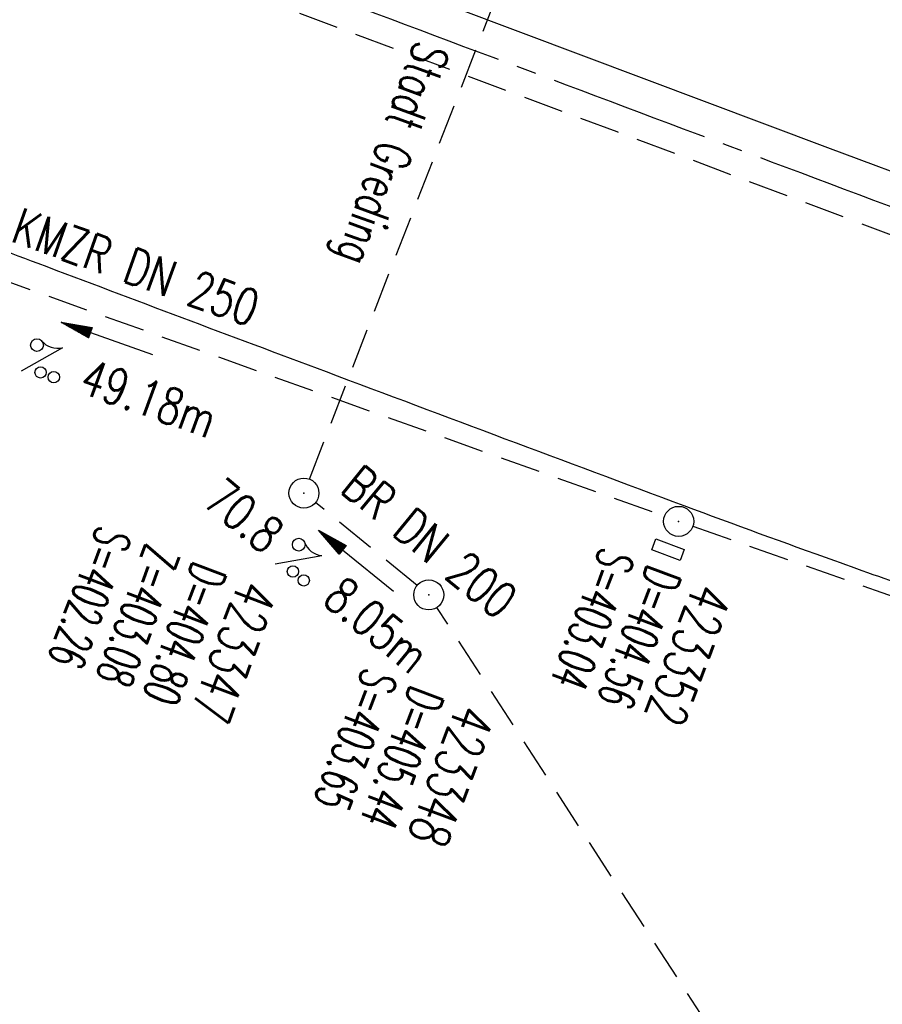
# Model space of a CAD drawing. Extents: x 450316 to 454644, y 428795 to 436505.
# Tile 267 of 324: x 452586 to 452629, y 433989 to 434038. Entities that reach past the tile are written whole.
import ezdxf
from ezdxf.enums import TextEntityAlignment as Align

# ---------------------------------------------------------------- set-up
doc = ezdxf.new("R2010")
doc.units = 0
doc.header["$LTSCALE"] = 2
doc.header["$MEASUREMENT"] = 0
doc.linetypes.add('ACHSE', pattern=[5.5, 4, -0.5, 0.5, -0.5])
doc.linetypes.add('GESTRICH-X2', pattern=[1.5, 1, -0.5])
doc.layers.get('0').update_dxf_attribs({"linetype": 'CONTINUOUS'})
for name, color, linetype in [('Abwasser', 30, 'GESTRICH-X2'), ('ACHSETOP', 1, 'ACHSE'), ('FBR', 8, 'CONTINUOUS'), ('KANAL', 7, 'GESTRICH-X2'), ('MS-UEBERFAHRT', 8, 'GESTRICH-X2'), ('PFEIL', 7, 'CONTINUOUS'), ('SCHACHTNR', 6, 'CONTINUOUS'), ('SCHMUTZWASSER', 30, 'GESTRICH-X2'), ('SCHSYMBOL', 7, 'CONTINUOUS'), ('TEXTO', 4, 'CONTINUOUS'), ('TEXTU', 4, 'CONTINUOUS')]:
    doc.layers.add(name, color=color, linetype=linetype)
doc.styles.add('ROMANS', font='romans.shx', dxfattribs={"width": 0.8})

# ---------------------------------------------------------------- blocks, each defined once
blk = doc.blocks.new('PROM')
blk.add_line((1.566, 1.817), (0.019, 0.015))
for centre, radius in [((0.317, 1.51), 0.317), ((0.943, 0.291), 0.283), ((1.645, 0.287), 0.283)]:
    blk.add_circle(centre, radius)
blk.add_arc((0.992, 2.682), 1.033, 239.1414, 303.3549)
blk = doc.blocks.new('PFEIL2')
at = {"color": 0}
for p, q in [((0.88, 0.002), (-2.401, -0.012)), ((0.881, -0.271), (0.879, 0.276)), ((0.879, 0.276), (2.429, 0.009)), ((0.911, 0.27), (0.879, 0.265)), ((0.965, 0.261), (0.879, 0.246)), ((1.019, 0.252), (0.879, 0.228)), ((1.073, 0.242), (0.879, 0.209)), ((1.127, 0.233), (0.879, 0.191)), ((1.181, 0.224), (0.879, 0.172)), ((1.235, 0.214), (0.879, 0.154)), ((1.289, 0.205), (0.879, 0.135)), ((1.343, 0.196), (0.879, 0.117)), ((1.397, 0.187), (0.879, 0.098)), ((1.451, 0.177), (0.879, 0.08)), ((1.505, 0.168), (0.879, 0.061)), ((1.559, 0.159), (0.88, 0.043)), ((1.613, 0.149), (0.88, 0.024)), ((1.668, 0.14), (0.88, 0.006)), ((1.722, 0.131), (0.88, -0.013)), ((1.776, 0.121), (0.88, -0.031)), ((1.83, 0.112), (0.88, -0.05)), ((1.884, 0.103), (0.88, -0.068)), ((1.938, 0.094), (0.88, -0.087)), ((1.992, 0.084), (0.88, -0.105)), ((2.046, 0.075), (0.88, -0.124)), ((2.1, 0.066), (0.88, -0.142)), ((2.154, 0.056), (0.88, -0.161)), ((2.208, 0.047), (0.88, -0.179)), ((2.262, 0.038), (0.881, -0.198)), ((2.316, 0.029), (0.881, -0.216)), ((2.37, 0.019), (0.881, -0.235)), ((2.424, 0.01), (0.881, -0.253)), ((2.429, 0.009), (0.881, -0.271))]:
    blk.add_line(p, q, dxfattribs=at)
blk = doc.blocks.new('GST')
at = {"color": 0}
blk.add_circle((0, 0), 0.75, dxfattribs=at)
blk.add_point((0, 0), dxfattribs=at)
blk = doc.blocks.new('17')
blk.add_lwpolyline([(-0.755, -1.218), (0.748, -1.218), (0.748, -1.801), (-0.755, -1.801)], close=True)
blk.add_blockref('GST', (0, 0))
blk = doc.blocks.new('10')
blk.add_blockref('GST', (0, 0))

msp = doc.modelspace()

# ---------------------------------------------------------------- linework, layer by layer
at = {"layer": 'ACHSETOP', "flags": 128}
msp.add_lwpolyline([(451271.766, 435019.042, -0.000001), (451272.365, 435018.353, -0.000032), (451272.387, 435018.328), (451288.791, 434999.463, -0.000002), (451296.993, 434990.03, 0.000007), (451305.195, 434980.597, 0.000007), (451313.397, 434971.165, -0.000007), (451321.599, 434961.732, -0.000007), (451329.801, 434952.299, 0.000007), (451338.003, 434942.866, 0.000007), (451346.205, 434933.433, -0.000007), (451354.407, 434924.001, -0.000007), (451362.609, 434914.568, 0.000011), (451370.811, 434905.135, 0.000001), (451379.013, 434895.702, 0.000001), (451387.215, 434886.27), (451403.62, 434867.404), (451420.024, 434848.539), (451436.428, 434829.674, -0.000013), (451444.63, 434820.241, 0.000007), (451452.832, 434810.808, 0.000007), (451461.034, 434801.376, -0.000007), (451469.236, 434791.943, -0.000007), (451477.438, 434782.51, 0.000007), (451485.64, 434773.077, 0.000007), (451493.842, 434763.645, -0.000007), (451502.044, 434754.212, -0.000007), (451510.246, 434744.779, 0.000007), (451518.448, 434735.346, 0.000007), (451526.65, 434725.914, -0.000007), (451534.852, 434716.481, -0.000007), (451543.054, 434707.048, 0.000011), (451551.256, 434697.615, 0.000001), (451559.458, 434688.182, 0.000001), (451567.66, 434678.75), (451584.065, 434659.884, -0.000001), (451592.267, 434650.452, -0.000001), (451600.469, 434641.019, -0.000011), (451608.671, 434631.586, 0.000013), (451616.873, 434622.153), (451633.277, 434603.288), (451649.681, 434584.423, -0.000013), (451657.883, 434574.99, 0.000007), (451666.085, 434565.557, 0.000007), (451674.287, 434556.124, -0.000007), (451682.489, 434546.692, -0.000007), (451690.691, 434537.259, 0.000006), (451698.893, 434527.826), (451715.297, 434508.961, -0.000015), (451721.01, 434502.39, 0.000008), (451726.723, 434495.82, 0.000958), (451727.518, 434494.909, 0.000181), (451731.723, 434490.114, 0.003894), (451738.179, 434482.871, 0.00247), (451748.503, 434471.583, 0.003793), (451756.233, 434463.34, 0.003129), (451765.742, 434453.478, 0.00313), (451774.532, 434444.586, 0.003132), (451783.429, 434435.81, 0.003134), (451792.435, 434427.146, 0.003132), (451801.553, 434418.591, 0.003131), (451810.774, 434410.155, 0.00313), (451820.102, 434401.832, 0.003133), (451829.541, 434393.621, 0.003138), (451839.066, 434385.542, 0.003131), (451848.69, 434377.585, 0.003125), (451858.432, 434369.733, 0.003124), (451868.271, 434362.004, 0.00313), (451878.187, 434354.413, 0.003138), (451888.199, 434346.945, 0.003133), (451898.32, 434339.593, 0.003131), (451908.525, 434332.373, 0.003131), (451918.818, 434325.282, 0.003132), (451929.206, 434318.316, 0.003136), (451939.668, 434311.489, 0.00313), (451950.209, 434304.797, 0.003123), (451960.857, 434298.223, 0.003128), (451971.589, 434291.781, 0.003137), (451982.371, 434285.491, 0.003139), (451993.235, 434279.335, 0.003133), (452004.198, 434273.303, 0.003123), (452015.227, 434267.413, 0.003125), (452026.323, 434261.665, 0.003132), (452037.503, 434256.05, 0.003138), (452048.733, 434250.584, 0.003134), (452060.02, 434245.265, 0.003122), (452071.413, 434240.069, 0.003127), (452083.62, 434234.685, 0.003578), (452094.349, 434230.124, 0.002702), (452108.409, 434224.354, 0.004189), (452117.528, 434220.758, 0.00053), (452126.341, 434217.378, 0.001569), (452129.323, 434216.249, 0.000008), (452135.115, 434214.077, -0.000025), (452140.907, 434211.904), (452164.314, 434203.123, 0.000006), (452176.018, 434198.733, -0.000007), (452187.722, 434194.343), (452211.129, 434185.563), (452234.536, 434176.783, -0.000012), (452246.24, 434172.393, 0.000007), (452257.944, 434168.002, 0.000002), (452265.746, 434165.075, 0.000001), (452281.351, 434159.222, 0.000005), (452293.055, 434154.832, -0.000007), (452304.759, 434150.442, -0.000019), (452316.463, 434146.052, 0.000015), (452328.166, 434141.661, 0.000002), (452338.097, 434137.936, 0.000001), (452351.573, 434132.881, 0.000004), (452363.277, 434128.491, -0.000006), (452374.981, 434124.101, -0.00002), (452386.684, 434119.71, 0.00002), (452398.388, 434115.32, 0.000006), (452410.092, 434110.93, -0.000004), (452421.796, 434106.54, -0.000001), (452435.272, 434101.485, -0.000002), (452445.203, 434097.76, -0.000015), (452456.906, 434093.369, 0.000019), (452468.61, 434088.979, 0.000007), (452480.314, 434084.589, -0.000006), (452492.018, 434080.199, -0.000002), (452503.721, 434075.809, 0.000002), (452515.425, 434071.419, 0.000006), (452527.129, 434067.029, -0.000007), (452538.833, 434062.639, -0.000019), (452550.536, 434058.248, 0.000015), (452562.24, 434053.858, 0.000002), (452572.171, 434050.133, 0.000001), (452585.647, 434045.078, 0.000004), (452597.351, 434040.688, -0.000006), (452609.055, 434036.298, -0.00002), (452620.758, 434031.907, 0.00002), (452632.462, 434027.517, 0.000006), (452644.166, 434023.127, -0.000004), (452655.87, 434018.737, -0.000001), (452669.346, 434013.682, -0.000002), (452679.277, 434009.957, -0.000015), (452690.981, 434005.567, 0.000014), (452702.684, 434001.176, 0.000011), (452714.388, 433996.786, -0.000001), (452726.092, 433992.396, -0.000007), (452735.031, 433989.043, -0.000005), (452748.181, 433984.11, -0.000156), (452748.221, 433984.095, -0.000005), (452749.498, 433983.615, -0.004183), (452758.692, 433980.071, -0.002721), (452772.748, 433974.429, -0.005081), (452782.771, 433970.223, -0.003908), (452795.7, 433964.522, -0.003912), (452807.05, 433959.304, -0.003907), (452818.331, 433953.902, -0.003903), (452829.522, 433948.327, -0.003904), (452840.62, 433942.58, -0.003907), (452851.631, 433936.658, -0.003909), (452862.543, 433930.568, -0.003906), (452873.352, 433924.312, -0.003899), (452884.081, 433917.876, -0.003907), (452894.713, 433911.271, -0.003917), (452905.212, 433904.518, -0.003914), (452915.606, 433897.601, -0.003904), (452925.914, 433890.505, -0.003895), (452936.108, 433883.251, -0.003902), (452946.169, 433875.853, -0.003909), (452956.117, 433868.296, -0.003904), (452965.957, 433860.575, -0.003908), (452975.671, 433852.704, -0.00391), (452985.257, 433844.687, -0.003909), (452994.717, 433836.52, -0.003908), (453004.051, 433828.203, -0.003902), (453013.251, 433819.744, -0.003901), (453022.321, 433811.14, -0.003907), (453031.261, 433802.39, -0.003913), (453040.05, 433793.514, -0.003909), (453048.995, 433784.194, -0.00418), (453057.218, 433775.343, -0.003621), (453064.799, 433766.924, -0.003001), (453073.811, 433756.645, -0.003775), (453082.931, 433745.954, -0.004894), (453089.822, 433737.587, -0.004962), (453096.584, 433729.038, -0.003805), (453105.204, 433717.738, -0.003005), (453113.364, 433706.734, -0.003643), (453119.973, 433697.569, -0.004174), (453127.227, 433687.17, -0.004295), (453134.105, 433676.947, -0.003507), (453140.018, 433667.855, -0.002688), (453147.586, 433655.895, -0.003695), (453155.363, 433643.251, -0.00538), (453160.547, 433634.47, -0.005332), (453165.53, 433625.601, -0.003667), (453172.541, 433612.577, -0.002679), (453179.095, 433600.023, -0.003501), (453183.992, 433590.355, -0.004313), (453189.196, 433579.668, -0.003909), (453194.743, 433567.786, -0.003909), (453199.853, 433556.378, -0.003909), (453204.783, 433544.892, -0.003903), (453209.809, 433532.66, -0.004384), (453214.103, 433521.695, -0.003423), (453219.661, 433506.825, -0.005955), (453222.694, 433498.219, -0.000145), (453225.568, 433489.736, -0.000252), (453227.219, 433484.852, -0.000085), (453230.064, 433476.416, -0.000405), (453230.656, 433474.653, -0.003646), (453233.571, 433465.744, 0.00217), (453238.424, 433450.758, 0.000006), (453242.327, 433438.883, -0.000007), (453246.23, 433427.008, -0.000012), (453250.132, 433415.133, 0.000009), (453254.035, 433403.258, 0.003001), (453258.01, 433391.404, -0.003002), (453261.985, 433379.55, -0.003008), (453265.815, 433367.653, 0.003009), (453269.646, 433355.757, 0.00001), (453273.549, 433343.882, -0.000019), (453277.452, 433332.007), (453285.257, 433308.257, 0.000005), (453289.16, 433296.382, -0.000004), (453293.063, 433284.507, -0.000001), (453297.412, 433271.275, -0.000001), (453300.869, 433260.756, -0.00001), (453304.771, 433248.881, 0.000008), (453308.674, 433237.006, 0.000011), (453312.577, 433225.131, -0.000004), (453316.48, 433213.256, -0.000007), (453317.957, 433208.761, -0.000002), (453324.285, 433189.506, -0.00006), (453324.748, 433188.095, 0.000004), (453325.212, 433186.684, 0.001409), (453327.806, 433178.862, 0.000842), (453332.205, 433165.794, 0.002106), (453335.59, 433155.932, 0.001506), (453340.42, 433142.182, 0.001603), (453344.587, 433130.552, 0.001566), (453348.928, 433118.674, 0.00157), (453353.282, 433106.987, 0.001563), (453357.73, 433095.275, 0.001555), (453362.245, 433083.606, 0.001558), (453366.823, 433071.988, 0.001562), (453371.477, 433060.391, 0.001561), (453376.206, 433048.816, 0.001565), (453381.007, 433037.273, 0.001565), (453385.878, 433025.763, 0.001563), (453390.82, 433014.287, 0.001561), (453395.838, 433002.832, 0.001559), (453400.927, 432991.41, 0.00156), (453406.083, 432980.028, 0.001563), (453411.315, 432968.669, 0.001565), (453416.612, 432957.354, 0.001562), (453421.976, 432946.082, 0.001558), (453427.424, 432934.813, 0.001559), (453432.943, 432923.577, 0.001564), (453438.516, 432912.409, 0.001566), (453444.163, 432901.268, 0.001564), (453449.888, 432890.145, 0.001558), (453455.356, 432879.682, 0.001394), (453461.537, 432868.025, 0.001724), (453468.567, 432854.963, 0.002516), (453473.461, 432846.052, 0.001346), (453478.156, 432837.657, 0.000835), (453485.787, 432824.152, 0.000825), (453493.393, 432810.794, 0.001335), (453498.128, 432802.562, 0.002522), (453503.255, 432793.804, 0.001723), (453510.868, 432781.051, 0.001395), (453517.698, 432769.769, 0.001557), (453523.875, 432759.701, 0.001564), (453531.451, 432747.524, 0.002105), (453537.147, 432738.516, 0.001027), (453545.205, 432725.948, 0.001523), (453550.684, 432717.498, 0.000001), (453550.839, 432717.261, 0.000124), (453550.84, 432717.259, 0.000024), (453557.597, 432706.912, -0.000007), (453564.355, 432696.566, -0.000001), (453571.19, 432686.101, 0.000005), (453578.025, 432675.635, 0.000012), (453584.861, 432665.17, -0.000012), (453591.696, 432654.704, -0.000004), (453598.531, 432644.238, 0.000004), (453605.366, 432633.773, 0.000001), (453612.202, 432623.307, -0.000001), (453619.037, 432612.841, -0.000004), (453625.872, 432602.376, 0.000003), (453632.707, 432591.91), (453646.378, 432570.979, -0.000014), (453650.935, 432564.001, -0.000007), (453660.048, 432550.047, -0.002465), (453666.815, 432539.572, 0.002471), (453673.568, 432529.119, 0.002497), (453680.467, 432518.67, -0.002488), (453687.389, 432508.185, -0.000003), (453694.224, 432497.72, 0.000006), (453701.059, 432487.254), (453714.73, 432466.322, -0.000006), (453721.565, 432455.856, 0.000006), (453728.4, 432445.391, 0.000183), (453728.474, 432445.277, -0.000027), (453728.969, 432444.521, -0.003905), (453733.992, 432436.709, -0.002472), (453741.768, 432424.267, -0.005163), (453747.303, 432415.103, -0.003867), (453754.471, 432402.736, -0.003958), (453760.534, 432391.888, -0.003913), (453766.494, 432380.818, -0.003903), (453772.248, 432369.72, -0.003904), (453777.826, 432358.535, -0.003901), (453783.485, 432346.731, -0.004288), (453788.457, 432335.909, -0.003523), (453794.251, 432322.76, -0.004762), (453798.376, 432312.962, -0.001651), (453802.105, 432303.777, -0.002689), (453804.345, 432298.119, -0.001542), (453805.535, 432295.038, -0.000893), (453807.562, 432289.711, -0.005639), (453811.068, 432280.125, -0.003891), (453815.882, 432266.138, -0.00573), (453819.492, 432254.955, -0.005082), (453823.289, 432242.262, -0.004537), (453827.3, 432227.849, -0.006762), (453829.772, 432218.119, -0.001828), (453832.339, 432207.234, -0.002855), (453833.917, 432200.252, -0.000688), (453834.588, 432197.184, -0.000614), (453835.33, 432193.746, -0.005087), (453837.353, 432183.825, -0.003463), (453840.076, 432169.201, -0.004355), (453841.882, 432158.581, -0.003298), (453844.052, 432144.521, -0.003873), (453845.959, 432130.87, -0.004703), (453847.336, 432119.601, -0.004431), (453848.679, 432106.664, -0.004859), (453849.683, 432094.847, -0.001971), (453850.759, 432079.747, -0.003754), (453851.233, 432071.814, -0.000235), (453851.272, 432071.058, -0.000154), (453851.331, 432069.903, -0.005004), (453851.76, 432059.357, -0.003657), (453852.096, 432044.916, -0.006284), (453852.131, 432034.652, -0.00442), (453851.869, 432020.065, -0.004496), (453851.355, 432005.74, -0.005961), (453850.742, 431994.946, -0.004032), (453849.635, 431980.541, -0.005521), (453848.625, 431970.038, -0.000545), (453848.175, 431965.885, -0.00099), (453847.92, 431963.599, -0.002817), (453847.082, 431956.57, -0.001743), (453845.624, 431945.22, -0.004295), (453844.128, 431934.589, -0.003233), (453841.927, 431920.496, -0.003719), (453839.898, 431908.592, -0.003474), (453837.544, 431895.884, -0.003471), (453834.928, 431882.783, -0.003984), (453832.479, 431871.403, -0.002961), (453829.251, 431857.357, -0.00403), (453826.736, 431847.072, -0.001132), (453824.957, 431840.111, -0.001603), (453823.675, 431835.205, -0.002375), (453822.368, 431830.363, -0.001541), (453820.296, 431822.917, -0.005811), (453817.744, 431814.242, -0.003321), (453813.002, 431799.15, -0.004369), (453808.955, 431786.926, -0.004589), (453804.893, 431775.36, -0.004977), (453800.134, 431762.595, -0.00596), (453795.928, 431752.024, -0.002426), (453790.614, 431739.296, -0.004094), (453787.367, 431731.794, -0.000338), (453786.71, 431730.312, -0.000388), (453786.136, 431729.023, -0.004625), (453782.634, 431721.365, -0.002368), (453775.588, 431706.507, -0.004069), (453770.201, 431695.516, -0.003863), (453764.344, 431684.031, -0.004659), (453758.242, 431672.552, -0.005048), (453752.404, 431662.068, -0.002758), (453744.856, 431648.996, -0.004203), (453739.784, 431640.488, -0.000453), (453738.552, 431638.464, -0.00049), (453737.409, 431636.595, -0.004121), (453733.364, 431630.114, -0.00246), (453726.445, 431619.347, -0.006277), (453720.589, 431610.574, -0.004581), (453712.305, 431598.731, -0.005038), (453704.604, 431588.16, -0.005528), (453697.383, 431578.675, -0.004083), (453688.218, 431567.105, -0.005886), (453681.701, 431559.207, -0.001219), (453676.737, 431553.362, -0.002238), (453674.011, 431550.197, -0.001962), (453670.562, 431546.26, -0.001297), (453665.305, 431540.337, -0.004313), (453658.171, 431532.478, -0.003182), (453648.342, 431521.973, -0.004167), (453639.222, 431512.508, -0.00462), (453630.847, 431504.116, -0.002727), (453619.912, 431493.477, -0.004271), (453612.835, 431486.781, -0.000068), (453609.879, 431484.033, -0.000648), (453609.571, 431483.747, -0.000003), (453600.643, 431475.492, -0.000005), (453594.487, 431469.799), (453576.132, 431452.827), (453557.776, 431435.854), (453539.42, 431418.881), (453521.065, 431401.909, 0.000001), (453511.887, 431393.422, 0.000001), (453502.709, 431384.936, 0.000013), (453493.531, 431376.449, -0.000013), (453484.354, 431367.963, 0), (453475.176, 431359.477, 0), (453465.998, 431350.99), (453447.643, 431334.018, 0.000001), (453438.465, 431325.531, 0.000001), (453429.287, 431317.045, 0.000013), (453420.11, 431308.558, -0.000007), (453410.932, 431300.072, -0.000004), (453403.532, 431293.229, -0.000002), (453392.576, 431283.099, -0.00001), (453383.398, 431274.613, 0.000015), (453374.22, 431266.127, 0.000014), (453365.042, 431257.64, -0.000013), (453355.865, 431249.154, 0), (453343.628, 431237.839, -0.000001), (453337.509, 431232.181), (453319.154, 431215.209, 0.000001), (453309.976, 431206.722, 0.000001), (453300.798, 431198.236, 0.000013), (453291.621, 431189.749, -0.000013), (453282.443, 431181.263, -0.000001), (453273.265, 431172.777, -0.000001), (453264.087, 431164.29), (453245.732, 431147.318), (453227.376, 431130.345), (453209.02, 431113.372, 0.000014), (453199.843, 431104.885, -0.000009), (453190.665, 431096.399, -0.000019), (453181.487, 431087.913, 0.000019), (453172.309, 431079.427, 0.000009), (453163.132, 431070.941, -0.000008), (453153.954, 431062.454), (453135.598, 431045.481, 0.000009), (453134.861, 431044.799, 0.000002), (453130.417, 431040.69, 0.002804), (453126.112, 431036.664, 0.001372), (453117.381, 431028.361, 0.005333), (453110.158, 431021.305, 0.003613), (453099.686, 431010.703, 0.004216), (453091.364, 431002.01, 0.003913), (453082.552, 430992.499, 0.00391), (453074.199, 430983.197, 0.003911), (453065.996, 430973.768, 0.003912), (453057.937, 430964.207, 0.003915), (453050.034, 430954.528, 0.00391), (453042.286, 430944.729, 0.003905), (453034.682, 430934.798, 0.003908), (453027.235, 430924.75, 0.003912), (453019.954, 430914.598, 0.003918), (453012.829, 430904.328, 0.003918), (453005.866, 430893.947, 0.003907), (452999.072, 430883.467, 0.0039), (452992.431, 430872.865, 0.003908), (452985.952, 430862.152, 0.00392), (452979.661, 430851.374, 0.00392), (452973.542, 430840.502, 0.003904), (452967.571, 430829.493, 0.003903), (452961.774, 430818.394, 0.003916), (452956.17, 430807.245, 0.00392), (452950.739, 430796.004, 0.00391), (452945.472, 430784.651, 0.003904), (452940.385, 430773.223, 0.00391), (452935.485, 430761.733, 0.003913), (452930.764, 430750.166, 0.003909), (452926.22, 430738.514, 0.003913), (452921.858, 430726.792, 0.003918), (452917.686, 430715.017, 0.003913), (452913.698, 430703.178, 0.003909), (452909.892, 430691.264, 0.003904), (452906.273, 430679.293, 0.003908), (452902.844, 430667.279, 0.003914), (452899.604, 430655.212, 0.003911), (452896.55, 430643.086, 0.003914), (452893.686, 430630.913, 0.003917), (452891.016, 430618.707, 0.003911), (452890.732, 430617.306, 0.000237), (452886.248, 430594.167, 0.007575), (452884.76, 430585.792, 0.003906), (452882.249, 430569.49)], format="xyb", dxfattribs=at)
at = {"layer": 'FBR'}
for points in [[(452303.932, 433986.533, 0.000005), (452343.627, 433981.924, 0.000161)], [(452303.637, 433983.994, 0.000005), (452343.333, 433979.384, 0.000161)], [(452537.995, 434082.074, 0.000011), (452544.59, 434079.606, 0.000017), (452548.921, 434077.985), (452554.635, 434075.847, 0.000112), (452566.978, 434071.232, -0.000173), (452579.32, 434066.617, -0.00098), (452585.565, 434064.265, 0.001072), (452591.81, 434061.914, 0.00019), (452597.179, 434059.908, -0.000068), (452602.547, 434057.902, -0.000085), (452624.395, 434049.731, -0.000297), (452630.636, 434047.391, -0.000306), (452633.889, 434046.167, -0.000044), (452656.334, 434037.704, -0.000134), (452661.513, 434035.749, 0.000068), (452671.73, 434031.891, 0.002005), (452678.165, 434029.491, 0.000757), (452695.239, 434023.232, 0.006913), (452700.976, 434021.228, 0.004922), (452709.098, 434018.605, 0.026912), (452715.311, 434017.027, 0.025009), (452722.136, 434016.031, 0.021265), (452724.434, 434015.911, 0.004848), (452734.521, 434015.909, 0.024197)], [(452657.139, 433934.264, 0.09863), (452654.046, 433939.505, 0.044025), (452652.049, 433941.682, 0.008555), (452645.253, 433947.687, 0.031133), (452643.683, 433948.866, 0.012478), (452639.452, 433951.501, 0.017056), (452636.377, 433953.173, 0.010305), (452628.974, 433956.687, 0.014405), (452623.68, 433958.887, 0.002067), (452613.148, 433962.862, 0.001813), (452601.091, 433967.306, 0.000519), (452588.524, 433971.872, 0.003039), (452586.423, 433972.618, 0.004238), (452583.166, 433973.722, 0.000315), (452538.255, 433988.49, 0.001547), (452527.931, 433991.842, -0.001933), (452519.616, 433994.549, -0.040282), (452513.988, 433996.923, -0.047327), (452509.42, 433999.879, -0.027969), (452507.497, 434001.582, -0.026928), (452505.731, 434003.53, -0.053406), (452502.653, 434008.272, 0.157948), (452491.279, 434020.164)], [(452661.517, 433936.803, 0.024716), (452657.709, 433942.314, 0.044025), (452655.164, 433945.089, 0.008555), (452648.249, 433951.198, 0.031133), (452646.22, 433952.722, 0.012478), (452641.794, 433955.479, 0.017056), (452638.442, 433957.301, 0.010305), (452630.867, 433960.897, 0.014405), (452625.328, 433963.199, 0.002067), (452614.76, 433967.188, 0.001813), (452602.672, 433971.643, 0.000519), (452590.096, 433976.212, 0.003039), (452587.942, 433976.977, 0.004238), (452584.611, 433978.106, 0.000315), (452539.694, 433992.876, 0.001547)]]:
    msp.add_lwpolyline(points, format="xyb", dxfattribs=at)
at = {"layer": 'FBR', "flags": 128}
msp.add_lwpolyline([(452516.736, 434072.643), (452519.533, 434071.616), (452522.165, 434070.606), (452533.31, 434066.512), (452601.985, 434040.748), (452626.509, 434031.511), (452648.682, 434023.259)], dxfattribs=at)
msp.add_lwpolyline([(452518.088, 434051.594, -0.001198), (452529.26, 434047.483, -0.00215), (452535.47, 434045.15, -0.000124), (452548.009, 434040.375, 0.001101), (452549.419, 434039.841, 0.001693), (452560.176, 434035.837, -0.001823), (452570.168, 434032.115, -0.000407), (452576.424, 434029.753, 0.00024), (452587.051, 434025.736, 0.000512), (452601.451, 434020.318, 0.000412), (452619.331, 434013.628, 0.003212), (452626.856, 434010.875, 0.002769), (452635.623, 434007.785, 0.012933), (452642.456, 434005.616, -0.012603), (452649.47, 434003.394, -0.003997), (452661.598, 433999.104, -0.002506), (452680.851, 433992.012, -0.000291), (452698.14, 433985.533, 0.000558), (452707.139, 433982.166, 0.000188), (452715.09, 433979.205, -0.000119), (452727.585, 433974.553, -0.001), (452738.855, 433970.329, -0.000801)], format="xyb", dxfattribs=at)
at = {"layer": 'KANAL'}
for p, q in [((452573.469, 434029.125), (452618.375, 434013.094)), ((452619.781, 434012.594), (452648.469, 434002.531))]:
    msp.add_line(p, q, dxfattribs=at)
at = {"layer": 'MS-UEBERFAHRT', "flags": 128}
msp.add_lwpolyline([(452532.704, 434063.52), (452540.563, 434060.562), (452555.586, 434054.949), (452577.203, 434046.814), (452593.304, 434040.774), (452615.976, 434032.31), (452639.87, 434023.328), (452647.644, 434020.474)], dxfattribs=at)
at = {"layer": 'SCHMUTZWASSER'}
for p, q in [((452600.617, 434014.951), (452620.119, 434065.242)), ((452605.998, 434009.637), (452600.927, 434013.778)), ((452636.946, 433962.411), (452606.988, 434008.534))]:
    msp.add_line(p, q, dxfattribs=at)

# ---------------------------------------------------------------- block references
at = {"layer": 'PFEIL'}
for p, rotation in [((452590.507, 434021.975), 160.3481), ((452602.961, 434010.86), 140.6300248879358)]:
    msp.add_blockref('PFEIL2', p, dxfattribs=dict(at, rotation=rotation))
at = {"layer": 'SCHSYMBOL'}
for name, p, rotation in [('10', (452600.346, 434014.252), 339.4384999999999), ('17', (452619.066, 434012.839), 339.4385), ('10', (452606.579, 434009.163), 339.4384999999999)]:
    msp.add_blockref(name, p, dxfattribs=dict(at, rotation=rotation))
at = {"layer": 'TEXTU'}
for p, rotation in [((452586.202, 434020.327), 340.3481000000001), ((452598.881, 434010.708), 320.6300248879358)]:
    msp.add_blockref('PROM', p, dxfattribs=dict(at, rotation=rotation))

# ---------------------------------------------------------------- texts
at = {"layer": 'Abwasser', "style": 'ROMANS', "width": 0.7}
msp.add_text('Abwasser   Stadt Greding', height=1.8, rotation=249.9393, dxfattribs=at).set_placement((452609.787, 434047.465))
at = {"layer": 'SCHACHTNR', "style": 'ROMANS'}
for s, height, width, p in [('S=402.26', 1.8, 0.6, (452590.062, 434012.709)), ('Z=403.08', 1.8, 0.6, (452592.476, 434011.804)), ('S=403.04', 1.8, 0.6, (452615.188, 434011.625)), ('D=404.80', 1.8, 0.6, (452594.82, 434010.929)), ('D=404.56', 1.8, 0.6, (452617.531, 434010.75)), ('423347', 2, 0.7, (452597.164, 434010.023)), ('423352', 2, 0.7, (452619.875, 434009.875)), ('S=403.65', 1.8, 0.6, (452603.342, 434005.604)), ('D=405.44', 1.8, 0.6, (452605.686, 434004.729)), ('423348', 2, 0.7, (452608.03, 434003.823))]:
    msp.add_text(s, height=height, rotation=249.4385, dxfattribs=dict(at, width=width)).set_placement(p)
at = {"layer": 'TEXTO', "style": 'ROMANS', "width": 0.75}
for s, rotation, p in [('KMZR DN 250', 340.3481, (452591.653, 434024.699)), ('BR DN 200', 320.63, (452606.046, 434011.116))]:
    msp.add_text(s, height=1.8, rotation=rotation, dxfattribs=at).set_placement(p, align=Align.CENTER)
at = {"layer": 'TEXTU', "style": 'ROMANS', "width": 0.75}
for s, rotation, p in [('49.18m', 340.3481, (452589.028, 434019.308)), ('70.8', 320.63, (452595.215, 434013.712)), ('8.05m', 320.63, (452601.201, 434008.797))]:
    msp.add_text(s, height=1.8, rotation=rotation, dxfattribs=at).set_placement(p)

doc.saveas('drawing.dxf')
